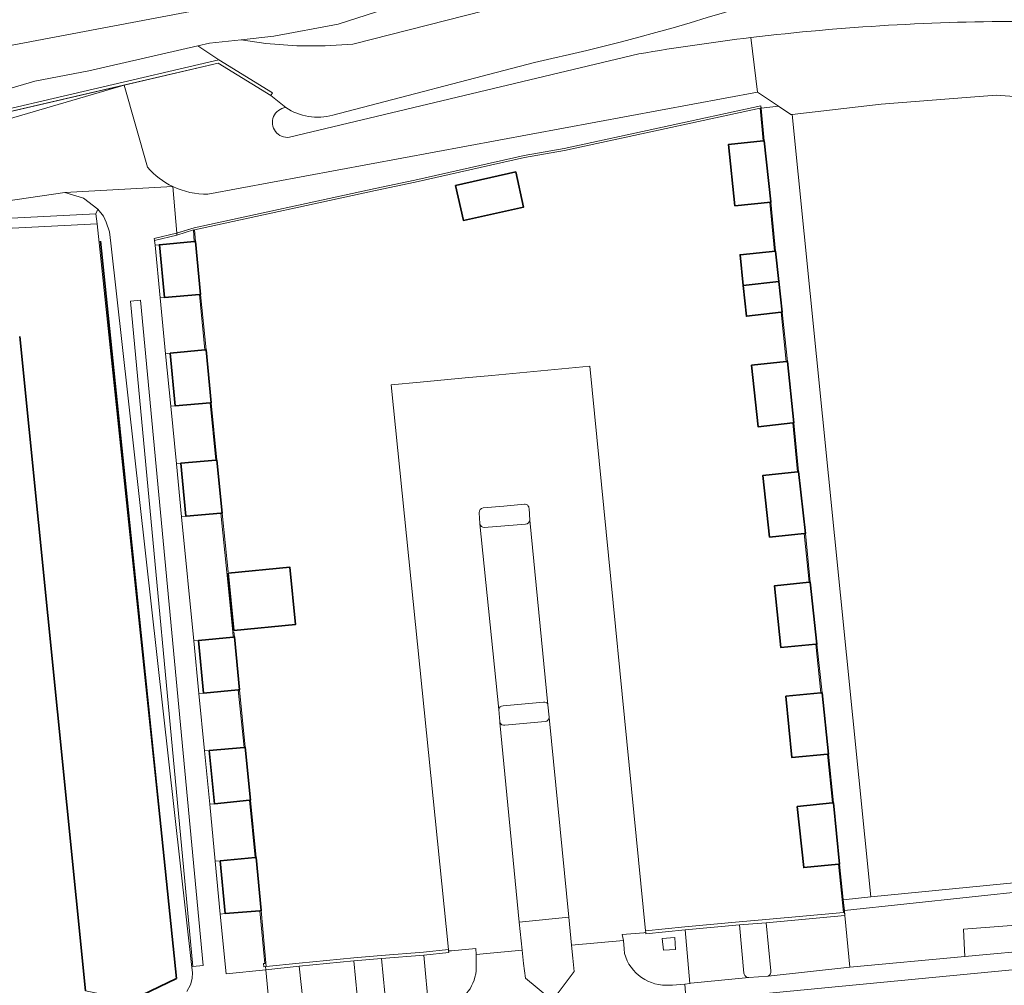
# Model space of a CAD drawing. Extents: x 150256 to 156914, y 461459 to 469481.
# Tile 467 of 656: x 154411 to 154508, y 467206 to 467301. Entities that reach past the tile are written whole.
import ezdxf

# ---------------------------------------------------------------- set-up
doc = ezdxf.new("R2010")
doc.units = 0
doc.header["$LTSCALE"] = 0.75
for name, color, linetype, lineweight in [('B-RO-GK-BESCHOEIING-G', 251, 'GK-BESCHOEIING', 35), ('B-RO-GR-BEPLANTING_CULTUUR_BODEMBEDEKKER-GV', 251, 'CONTINUOUS', 18), ('B-RO-GR-BEPLANTING_CULTUUR_BOSPLANTSOEN-GV', 251, 'CONTINUOUS', 18), ('B-RO-GR-BEPLANTING_CULTUUR_HEESTERS-GV', 251, 'CONTINUOUS', 18), ('B-RO-GR-BEPLANTING_CULTUUR_VASTE PLANTENVAK-GV', 251, 'CONTINUOUS', 18), ('B-RO-GR-GROENVOORZIENING-GV', 251, 'CONTINUOUS', 18), ('B-RO-GR-HAAG-GV', 251, 'CONTINUOUS', 13), ('B-RO-IE-TERREINAFSCHEIDING_KUNSTMATIG_MUUR-G', 251, 'IE-TERREINAFSCHEIDING-KUNSTMATIG-DICHT', 18), ('B-RO-OG-BEBOUWING-GV', 6, 'CONTINUOUS', 35), ('B-RO-OG-TERREIN_CULTUURSCHEIDING-GV', 251, 'CONTINUOUS', 18), ('B-RO-OG-WATER_SLOOT-GV', 251, 'CONTINUOUS', 18), ('B-RO-VH-VERHARDING_ASFALT-GV', 251, 'CONTINUOUS', 18), ('B-RO-VH-VERHARDING_BETONSTRAATSTEEN-GV', 251, 'CONTINUOUS', 18), ('B-RO-VH-VERHARDING_STRAATBAKSTEEN-GV', 251, 'CONTINUOUS', 18), ('B-RO-VH-VERHARDING_TEGEL-GV', 251, 'CONTINUOUS', 18)]:
    doc.layers.add(name, color=color, linetype=linetype, lineweight=lineweight)
doc.linetypes.add('GK-BESCHOEIING', pattern='A,30,-5,[1,NLCS.SHX,S=1,R=0,X=0,Y=0],-5', length=40)
doc.linetypes.add('IE-TERREINAFSCHEIDING-KUNSTMATIG-DICHT', pattern='A,8,-1,[82,NLCS.SHX,S=0.75,R=90,X=0,Y=0],-1', length=10)

msp = doc.modelspace()

# ---------------------------------------------------------------- linework, layer by layer
at = {"layer": 'B-RO-GK-BESCHOEIING-G'}
for points in [[(154422.946, 467204.735), (154426.382, 467206.401), (154418.863, 467279.476)], [(154422.946, 467204.735), (154426.382, 467206.401), (154418.863, 467279.476)], [(154417.374, 467205.161), (154410.848, 467270.039)], [(154417.374, 467205.161), (154410.848, 467270.039)]]:
    msp.add_lwpolyline(points, dxfattribs=at)
at = {"layer": 'B-RO-GR-BEPLANTING_CULTUUR_BODEMBEDEKKER-GV'}
for points in [[(154465.521, 467209.71), (154465.268, 467212.485), (154460.348, 467211.97), (154460.624, 467209.188), (154460.75, 467207.881), (154460.951, 467206.412), (154463.285, 467204.496), (154463.913, 467204.575), (154465.79, 467207.081), (154465.645, 467208.399)], [(154474.636, 467209.209), (154474.489, 467210.369), (154475.758, 467210.442), (154475.821, 467209.27)]]:
    msp.add_lwpolyline(points, close=True, dxfattribs=at)
for points in [[(154475.29, 467205.741), (154475.531, 467205.727), (154476.751, 467205.819), (154477.247, 467205.908), (154476.796, 467211.221), (154472.887, 467210.831), (154472.871, 467210.993), (154472.695, 467210.933), (154470.55, 467210.765), (154470.662, 467210.152)], [(154485.279, 467207.151), (154484.815, 467211.925), (154482.173, 467211.699), (154482.611, 467206.915)], [(154456.092, 467207.492), (154456.063, 467207.929), (154456.071, 467208.757), (154456.039, 467209.36), (154453.616, 467209.133), (154453.335, 467209.144)], [(154470.662, 467210.152), (154470.738, 467209.327), (154470.775, 467208.871)], [(154447.19, 467203.222), (154446.696, 467208.367), (154443.969, 467208.148), (154444.439, 467202.983)], [(154453.335, 467209.144), (154453.352, 467208.978), (154450.875, 467208.716), (154451.393, 467203.268), (154452.033, 467203.345), (154452.411, 467203.404), (154452.742, 467203.441), (154453.286, 467203.617)], [(154439.112, 467202.442), (154438.554, 467207.615), (154435.248, 467207.262), (154435.761, 467201.655)], [(154483.079, 467206.504), (154485.005, 467206.622)]]:
    msp.add_lwpolyline(points, dxfattribs=at)
for points in [[(154470.775, 467208.871, 0.363748), (154475.29, 467205.741)], [(154453.286, 467203.617, 0.310851), (154456.092, 467207.492)], [(154482.611, 467206.915, 0.426525), (154483.079, 467206.504)], [(154485.005, 467206.622, 0.307081), (154485.279, 467207.151)]]:
    msp.add_lwpolyline(points, format="xyb", dxfattribs=at)
at = {"layer": 'B-RO-GR-BEPLANTING_CULTUUR_BOSPLANTSOEN-GV'}
for points in [[(154510.632, 467301.261, 0.030675), (154483.298, 467299.664)], [(154510.632, 467301.261, 0.030675), (154483.298, 467299.664)], [(154426.028, 467284.902, -0.102674), (154423.516, 467286.812)], [(154426.028, 467284.902, -0.102674), (154423.516, 467286.812)], [(154429.496, 467284.14, -0.115897), (154426.028, 467284.902)], [(154429.496, 467284.14, -0.115897), (154426.028, 467284.902)]]:
    msp.add_lwpolyline(points, format="xyb", dxfattribs=at)
for points in [[(154483.298, 467299.664), (154483.948, 467294.259), (154486.024, 467292.855), (154487.247, 467292.028), (154487.396, 467292.045), (154496.209, 467293.075), (154505.064, 467293.771), (154507.615, 467293.958), (154511.56, 467293.674), (154515.238, 467293.188), (154519.184, 467292.491), (154522.729, 467291.511), (154526.316, 467290.426), (154529.944, 467288.95), (154533.314, 467287.495), (154536.847, 467285.589), (154537.091, 467286.617), (154537.174, 467286.743), (154553.787, 467275.825), (154562.477, 467270.671), (154563.209, 467270.225), (154565.357, 467272.831)], [(154483.298, 467299.664), (154483.948, 467294.259), (154486.024, 467292.855), (154487.247, 467292.028), (154487.396, 467292.045), (154496.209, 467293.075), (154505.064, 467293.771), (154507.615, 467293.958), (154511.56, 467293.674), (154515.238, 467293.188), (154519.184, 467292.491), (154522.729, 467291.511), (154526.316, 467290.426), (154529.944, 467288.95), (154533.314, 467287.495), (154536.847, 467285.589), (154537.091, 467286.617), (154537.174, 467286.743), (154553.787, 467275.825), (154562.477, 467270.671), (154563.209, 467270.225), (154565.357, 467272.831)], [(154393.206, 467288.751), (154430.579, 467297.45), (154428.5, 467298.854), (154417.706, 467296.352), (154412.35, 467295.331), (154409.321, 467294.456)], [(154393.206, 467288.751), (154430.579, 467297.45), (154428.5, 467298.854), (154417.706, 467296.352), (154412.35, 467295.331), (154409.321, 467294.456)], [(154381.241, 467284.135), (154406.954, 467290.795), (154421.207, 467294.961), (154400.262, 467290.085), (154381.069, 467285.12)], [(154381.241, 467284.135), (154406.954, 467290.795), (154421.207, 467294.961), (154400.262, 467290.085), (154381.069, 467285.12)], [(154423.516, 467286.812), (154421.207, 467294.961), (154406.954, 467290.795), (154381.241, 467284.135)], [(154423.516, 467286.812), (154421.207, 467294.961), (154406.954, 467290.795), (154381.241, 467284.135)], [(154426.028, 467284.902), (154426.41, 467280.278), (154428.123, 467280.817), (154446.062, 467284.699), (154449.985, 467285.516), (154460.828, 467287.979), (154464.807, 467288.655), (154484.292, 467292.891), (154484.312, 467292.678), (154486.024, 467292.855), (154483.948, 467294.259), (154429.496, 467284.14)], [(154426.028, 467284.902), (154426.41, 467280.278), (154428.123, 467280.817), (154446.062, 467284.699), (154449.985, 467285.516), (154460.828, 467287.979), (154464.807, 467288.655), (154484.292, 467292.891), (154484.312, 467292.678), (154486.024, 467292.855), (154483.948, 467294.259), (154429.496, 467284.14)], [(154088.933, 467278.811), (154081.248, 467275.636), (154082.076, 467273.112), (154086.581, 467274.381), (154100.33, 467273.92), (154125.667, 467269.664), (154154.746, 467262.794), (154186.634, 467260.589), (154248.933, 467265.767), (154302.881, 467270.024), (154356.147, 467276.638), (154385.874, 467280.381), (154406.97, 467283.069), (154415.335, 467284.315), (154426.028, 467284.902)], [(154088.933, 467278.811), (154081.248, 467275.636), (154082.076, 467273.112), (154086.581, 467274.381), (154100.33, 467273.92), (154125.667, 467269.664), (154154.746, 467262.794), (154186.634, 467260.589), (154248.933, 467265.767), (154302.881, 467270.024), (154356.147, 467276.638), (154385.874, 467280.381), (154406.97, 467283.069), (154415.335, 467284.315), (154426.028, 467284.902)]]:
    msp.add_lwpolyline(points, dxfattribs=at)
for points in [[(154490.349, 467234.715), (154490.997, 467228.623), (154491.494, 467223.815), (154492.091, 467217.728), (154492.453, 467214.204), (154495.187, 467214.474), (154487.396, 467292.045), (154487.247, 467292.028), (154486.024, 467292.855), (154484.312, 467292.678), (154484.611, 467289.444), (154485.27, 467283.397), (154485.273, 467283.368), (154485.276, 467283.338), (154485.731, 467278.503), (154486.068, 467275.476), (154486.405, 467272.449), (154486.911, 467267.559), (154487.558, 467261.472), (154488.02, 467256.639), (154488.698, 467250.504), (154489.183, 467245.69), (154489.842, 467239.533)], [(154490.349, 467234.715), (154490.997, 467228.623), (154491.494, 467223.815), (154492.091, 467217.728), (154492.453, 467214.204), (154495.187, 467214.474), (154487.396, 467292.045), (154487.247, 467292.028), (154486.024, 467292.855), (154484.312, 467292.678), (154484.611, 467289.444), (154485.27, 467283.397), (154485.273, 467283.368), (154485.276, 467283.338), (154485.731, 467278.503), (154486.068, 467275.476), (154486.405, 467272.449), (154486.911, 467267.559), (154487.558, 467261.472), (154488.02, 467256.639), (154488.698, 467250.504), (154489.183, 467245.69), (154489.842, 467239.533)], [(154428.15, 467279.435), (154428.066, 467280.59), (154426.427, 467280.075), (154426.41, 467280.278), (154426.38, 467280.269), (154424.163, 467279.747), (154424.209, 467279.553), (154424.256, 467279.092), (154424.696, 467279.131)], [(154428.15, 467279.435), (154428.066, 467280.59), (154426.427, 467280.075), (154426.41, 467280.278), (154426.38, 467280.269), (154424.163, 467279.747), (154424.209, 467279.553), (154424.256, 467279.092), (154424.696, 467279.131)], [(154495.187, 467214.474), (154492.453, 467214.204), (154492.564, 467213.133), (154511.087, 467215.108), (154513.122, 467215.772), (154513.041, 467216.237)], [(154431.222, 467212.824), (154430.724, 467212.783), (154431.292, 467206.84), (154435.248, 467207.262), (154435.213, 467207.578), (154435.026, 467207.558), (154434.989, 467207.881), (154435.122, 467207.88), (154434.643, 467213.106)]]:
    msp.add_lwpolyline(points, close=True, dxfattribs=at)
at = {"layer": 'B-RO-GR-BEPLANTING_CULTUUR_HEESTERS-GV'}
for points in [[(154424.767, 467273.862), (154425.308, 467268.326), (154425.764, 467268.37), (154429.199, 467268.703), (154429.309, 467268.713), (154428.777, 467274.209), (154428.667, 467274.199), (154425.211, 467273.9), (154425.199, 467273.899)], [(154424.767, 467273.862), (154425.308, 467268.326), (154425.764, 467268.37), (154429.199, 467268.703), (154429.309, 467268.713), (154428.777, 467274.209), (154428.667, 467274.199), (154425.211, 467273.9), (154425.199, 467273.899)], [(154430.391, 467257.77), (154429.817, 467263.461), (154429.707, 467263.451), (154426.261, 467263.165), (154425.816, 467263.128), (154426.373, 467257.424), (154426.81, 467257.462), (154426.829, 467257.464), (154430.281, 467257.761)], [(154430.391, 467257.77), (154429.817, 467263.461), (154429.707, 467263.451), (154426.261, 467263.165), (154425.816, 467263.128), (154426.373, 467257.424), (154426.81, 467257.462), (154426.829, 467257.464), (154430.281, 467257.761)], [(154427.321, 467252.207), (154426.887, 467252.168), (154428.09, 467239.852), (154428.566, 467239.899), (154432.015, 467240.241), (154431.971, 467240.747), (154431.385, 467246.682), (154430.783, 467252.518), (154427.346, 467252.209)], [(154427.321, 467252.207), (154426.887, 467252.168), (154428.09, 467239.852), (154428.566, 467239.899), (154432.015, 467240.241), (154431.971, 467240.747), (154431.385, 467246.682), (154430.783, 467252.518), (154427.346, 467252.209)], [(154429.048, 467234.679), (154428.599, 467234.637), (154429.155, 467228.945), (154429.628, 467228.988), (154433.085, 467229.299), (154433.195, 467229.309), (154432.614, 467235.01), (154432.505, 467235), (154429.071, 467234.681)], [(154429.048, 467234.679), (154428.599, 467234.637), (154429.155, 467228.945), (154429.628, 467228.988), (154433.085, 467229.299), (154433.195, 467229.309), (154432.614, 467235.01), (154432.505, 467235), (154429.071, 467234.681)], [(154430.164, 467223.712), (154429.672, 467223.663), (154430.223, 467218.019), (154430.721, 467218.064), (154434.17, 467218.369), (154434.28, 467218.378), (154433.715, 467224.065), (154433.605, 467224.054)], [(154430.164, 467223.712), (154429.672, 467223.663), (154430.223, 467218.019), (154430.721, 467218.064), (154434.17, 467218.369), (154434.28, 467218.378), (154433.715, 467224.065), (154433.605, 467224.054)]]:
    msp.add_lwpolyline(points, close=True, dxfattribs=at)
at = {"layer": 'B-RO-GR-BEPLANTING_CULTUUR_VASTE PLANTENVAK-GV'}
msp.add_lwpolyline([(154400.262, 467290.085), (154421.207, 467294.961), (154430.527, 467297.13), (154435.726, 467293.929), (154435.883, 467294.185), (154430.579, 467297.45), (154393.206, 467288.751)], dxfattribs=at)
msp.add_lwpolyline([(154400.262, 467290.085), (154421.207, 467294.961), (154430.527, 467297.13), (154435.726, 467293.929), (154435.883, 467294.185), (154430.579, 467297.45), (154393.206, 467288.751)], dxfattribs=at)
at = {"layer": 'B-RO-GR-GROENVOORZIENING-GV'}
msp.add_lwpolyline([(154428.015, 467207.584), (154429.011, 467207.678), (154422.808, 467273.641), (154421.812, 467273.547)], close=True, dxfattribs=at)
msp.add_lwpolyline([(154428.015, 467207.584), (154429.011, 467207.678), (154422.808, 467273.641), (154421.812, 467273.547)], close=True, dxfattribs=at)
at = {"layer": 'B-RO-GR-HAAG-GV'}
msp.add_lwpolyline([(154428.015, 467207.584), (154429.011, 467207.678), (154422.808, 467273.641), (154421.812, 467273.547)], close=True, dxfattribs=at)
msp.add_lwpolyline([(154428.015, 467207.584), (154429.011, 467207.678), (154422.808, 467273.641), (154421.812, 467273.547)], close=True, dxfattribs=at)
at = {"layer": 'B-RO-IE-TERREINAFSCHEIDING_KUNSTMATIG_MUUR-G'}
for points in [[(154393.206, 467288.751), (154430.579, 467297.45), (154435.883, 467294.185)], [(154393.206, 467288.751), (154430.579, 467297.45), (154435.883, 467294.185)], [(154393.275, 467288.459), (154430.527, 467297.13), (154435.726, 467293.929)], [(154393.275, 467288.459), (154430.527, 467297.13), (154435.726, 467293.929)], [(154435.726, 467293.929), (154435.883, 467294.185)], [(154435.726, 467293.929), (154435.883, 467294.185)], [(154484.611, 467289.444), (154484.292, 467292.891), (154464.807, 467288.655), (154460.828, 467287.979), (154449.985, 467285.516), (154446.062, 467284.699), (154428.123, 467280.817), (154426.38, 467280.269)], [(154484.611, 467289.444), (154484.292, 467292.891), (154464.807, 467288.655), (154460.828, 467287.979), (154449.985, 467285.516), (154446.062, 467284.699), (154428.123, 467280.817), (154426.38, 467280.269)], [(154464.835, 467288.457), (154484.203, 467292.666)], [(154464.835, 467288.457), (154484.203, 467292.666)], [(154484.203, 467292.666), (154484.502, 467289.433)], [(154484.203, 467292.666), (154484.502, 467289.433)], [(154464.835, 467288.457), (154460.856, 467287.781), (154450.026, 467285.32), (154446.104, 467284.503), (154428.174, 467280.623), (154428.26, 467279.444)], [(154464.835, 467288.457), (154460.856, 467287.781), (154450.026, 467285.32), (154446.104, 467284.503), (154428.174, 467280.623), (154428.26, 467279.444)], [(154485.731, 467278.503), (154485.27, 467283.397)], [(154485.731, 467278.503), (154485.27, 467283.397)], [(154485.622, 467278.491), (154485.167, 467283.328)], [(154485.622, 467278.491), (154485.167, 467283.328)], [(154424.209, 467279.553), (154426.427, 467280.075), (154428.066, 467280.59), (154428.15, 467279.435)], [(154424.209, 467279.553), (154426.427, 467280.075), (154428.066, 467280.59), (154428.15, 467279.435)], [(154426.38, 467280.269), (154424.163, 467279.747)], [(154426.38, 467280.269), (154424.163, 467279.747)], [(154424.163, 467279.747), (154424.209, 467279.553)], [(154424.163, 467279.747), (154424.209, 467279.553)], [(154428.667, 467274.199), (154429.199, 467268.703)], [(154428.667, 467274.199), (154429.199, 467268.703)], [(154428.777, 467274.209), (154429.309, 467268.713)], [(154428.777, 467274.209), (154429.309, 467268.713)], [(154486.802, 467267.547), (154486.296, 467272.437)], [(154486.802, 467267.547), (154486.296, 467272.437)], [(154486.911, 467267.559), (154486.405, 467272.449)], [(154486.911, 467267.559), (154486.405, 467272.449)], [(154429.707, 467263.451), (154430.281, 467257.761)], [(154429.707, 467263.451), (154430.281, 467257.761)], [(154429.817, 467263.461), (154430.391, 467257.77)], [(154429.817, 467263.461), (154430.391, 467257.77)], [(154487.911, 467256.628), (154487.449, 467261.46)], [(154487.911, 467256.628), (154487.449, 467261.46)], [(154488.02, 467256.639), (154487.558, 467261.472)], [(154488.02, 467256.639), (154487.558, 467261.472)], [(154432.015, 467240.241), (154431.971, 467240.747), (154431.385, 467246.682), (154430.783, 467252.518)], [(154432.015, 467240.241), (154431.971, 467240.747), (154431.385, 467246.682), (154430.783, 467252.518)], [(154431.495, 467246.694), (154430.893, 467252.528)], [(154431.495, 467246.694), (154430.893, 467252.528)], [(154489.074, 467245.679), (154488.588, 467250.493)], [(154489.074, 467245.679), (154488.588, 467250.493)], [(154489.183, 467245.69), (154488.698, 467250.504)], [(154489.183, 467245.69), (154488.698, 467250.504)], [(154432.081, 467240.757), (154432.124, 467240.252)], [(154432.081, 467240.757), (154432.124, 467240.252)], [(154490.239, 467234.704), (154489.732, 467239.523)], [(154490.239, 467234.704), (154489.732, 467239.523)], [(154490.349, 467234.715), (154489.842, 467239.533)], [(154490.349, 467234.715), (154489.842, 467239.533)], [(154432.505, 467235), (154433.085, 467229.299)], [(154432.505, 467235), (154433.085, 467229.299)], [(154432.614, 467235.01), (154433.195, 467229.309)], [(154432.614, 467235.01), (154433.195, 467229.309)], [(154491.385, 467223.804), (154490.887, 467228.614)], [(154491.385, 467223.804), (154490.887, 467228.614)], [(154491.494, 467223.815), (154490.997, 467228.623)], [(154491.494, 467223.815), (154490.997, 467228.623)], [(154433.605, 467224.054), (154434.17, 467218.369)], [(154433.605, 467224.054), (154434.17, 467218.369)], [(154433.715, 467224.065), (154434.28, 467218.378)], [(154433.715, 467224.065), (154434.28, 467218.378)], [(154472.857, 467211.129), (154476.767, 467211.519), (154482.146, 467211.998), (154484.789, 467212.224), (154492.474, 467212.922), (154491.981, 467217.717)], [(154492.615, 467212.634), (154492.091, 467217.728)], [(154435.026, 467207.558), (154434.989, 467207.881), (154435.122, 467207.88), (154434.643, 467213.106)], [(154453.321, 467209.276), (154450.846, 467209.014), (154446.671, 467208.666), (154443.942, 467208.447), (154438.524, 467207.913), (154435.283, 467207.567), (154434.775, 467213.117)], [(154484.815, 467211.925), (154492.615, 467212.634)], [(154472.887, 467210.831), (154476.796, 467211.221)], [(154482.173, 467211.699), (154476.796, 467211.221)], [(154482.173, 467211.699), (154484.815, 467211.925)], [(154472.871, 467210.993), (154472.857, 467211.129)], [(154472.887, 467210.831), (154472.871, 467210.993)], [(154453.335, 467209.144), (154453.321, 467209.276)], [(154443.969, 467208.148), (154446.696, 467208.367)], [(154446.696, 467208.367), (154450.875, 467208.716)], [(154450.875, 467208.716), (154453.352, 467208.978)], [(154453.352, 467208.978), (154453.335, 467209.144)], [(154435.026, 467207.558), (154435.213, 467207.578), (154435.248, 467207.262)], [(154435.248, 467207.262), (154438.554, 467207.615)], [(154438.554, 467207.615), (154443.969, 467208.148)]]:
    msp.add_lwpolyline(points, dxfattribs=at)
at = {"layer": 'B-RO-OG-BEBOUWING-GV'}
for points in [[(154484.611, 467289.444), (154484.502, 467289.433), (154481.089, 467289.075), (154481.709, 467282.995), (154485.276, 467283.338), (154485.273, 467283.368), (154485.27, 467283.397)], [(154484.611, 467289.444), (154484.502, 467289.433), (154481.089, 467289.075), (154481.709, 467282.995), (154485.276, 467283.338), (154485.273, 467283.368), (154485.27, 467283.397)], [(154454.034, 467285.008), (154454.807, 467281.541), (154460.77, 467282.857), (154459.999, 467286.341)], [(154454.034, 467285.008), (154454.807, 467281.541), (154460.77, 467282.857), (154459.999, 467286.341)], [(154425.199, 467273.899), (154425.211, 467273.9), (154428.667, 467274.199), (154428.777, 467274.209), (154428.26, 467279.444), (154428.15, 467279.435), (154424.696, 467279.131)], [(154425.199, 467273.899), (154425.211, 467273.9), (154428.667, 467274.199), (154428.777, 467274.209), (154428.26, 467279.444), (154428.15, 467279.435), (154424.696, 467279.131)], [(154482.542, 467275.083), (154486.068, 467275.476), (154485.731, 467278.503), (154482.225, 467278.13)], [(154482.542, 467275.083), (154486.068, 467275.476), (154485.731, 467278.503), (154482.225, 467278.13)], [(154486.068, 467275.476), (154482.542, 467275.083), (154482.859, 467272.04), (154486.296, 467272.437), (154486.405, 467272.449)], [(154486.068, 467275.476), (154482.542, 467275.083), (154482.859, 467272.04), (154486.296, 467272.437), (154486.405, 467272.449)], [(154429.309, 467268.713), (154429.199, 467268.703), (154425.764, 467268.37), (154426.261, 467263.165), (154429.707, 467263.451), (154429.817, 467263.461)], [(154429.309, 467268.713), (154429.199, 467268.703), (154425.764, 467268.37), (154426.261, 467263.165), (154429.707, 467263.451), (154429.817, 467263.461)], [(154487.558, 467261.472), (154486.911, 467267.559), (154486.802, 467267.547), (154483.362, 467267.188), (154484.006, 467261.083), (154487.449, 467261.46)], [(154487.558, 467261.472), (154486.911, 467267.559), (154486.802, 467267.547), (154483.362, 467267.188), (154484.006, 467261.083), (154487.449, 467261.46)], [(154430.893, 467252.528), (154430.391, 467257.77), (154430.281, 467257.761), (154426.829, 467257.464), (154426.81, 467257.462), (154427.321, 467252.207), (154427.346, 467252.209), (154430.783, 467252.518)], [(154430.893, 467252.528), (154430.391, 467257.77), (154430.281, 467257.761), (154426.829, 467257.464), (154426.81, 467257.462), (154427.321, 467252.207), (154427.346, 467252.209), (154430.783, 467252.518)], [(154488.698, 467250.504), (154488.02, 467256.639), (154487.911, 467256.628), (154484.495, 467256.266), (154485.148, 467250.141), (154488.588, 467250.493)], [(154488.698, 467250.504), (154488.02, 467256.639), (154487.911, 467256.628), (154484.495, 467256.266), (154485.148, 467250.141), (154488.588, 467250.493)], [(154431.509, 467246.562), (154432.068, 467240.889), (154438.188, 467241.493), (154437.628, 467247.166)], [(154431.509, 467246.562), (154432.068, 467240.889), (154438.188, 467241.493), (154437.628, 467247.166)], [(154489.183, 467245.69), (154489.074, 467245.679), (154485.638, 467245.321), (154486.273, 467239.199), (154489.732, 467239.523), (154489.842, 467239.533)], [(154489.183, 467245.69), (154489.074, 467245.679), (154485.638, 467245.321), (154486.273, 467239.199), (154489.732, 467239.523), (154489.842, 467239.533)], [(154429.048, 467234.679), (154429.071, 467234.681), (154432.505, 467235), (154432.614, 467235.01), (154432.124, 467240.252), (154432.015, 467240.241), (154428.566, 467239.899)], [(154429.048, 467234.679), (154429.071, 467234.681), (154432.505, 467235), (154432.614, 467235.01), (154432.124, 467240.252), (154432.015, 467240.241), (154428.566, 467239.899)], [(154490.997, 467228.623), (154490.349, 467234.715), (154490.239, 467234.704), (154486.763, 467234.37), (154487.343, 467228.301), (154490.887, 467228.614)], [(154490.997, 467228.623), (154490.349, 467234.715), (154490.239, 467234.704), (154486.763, 467234.37), (154487.343, 467228.301), (154490.887, 467228.614)], [(154429.628, 467228.988), (154430.164, 467223.712), (154433.605, 467224.054), (154433.715, 467224.065), (154433.195, 467229.309), (154433.085, 467229.299)], [(154429.628, 467228.988), (154430.164, 467223.712), (154433.605, 467224.054), (154433.715, 467224.065), (154433.195, 467229.309), (154433.085, 467229.299)], [(154491.494, 467223.815), (154491.385, 467223.804), (154487.896, 467223.438), (154488.529, 467217.379), (154491.981, 467217.717), (154492.091, 467217.728)], [(154491.494, 467223.815), (154491.385, 467223.804), (154487.896, 467223.438), (154488.529, 467217.379), (154491.981, 467217.717), (154492.091, 467217.728)], [(154430.721, 467218.064), (154431.222, 467212.824), (154434.643, 467213.106), (154434.775, 467213.117), (154434.28, 467218.378), (154434.17, 467218.369)]]:
    msp.add_lwpolyline(points, close=True, dxfattribs=at)
at = {"layer": 'B-RO-OG-TERREIN_CULTUURSCHEIDING-GV'}
for points in [[(154409.321, 467294.456), (154412.35, 467295.331), (154417.706, 467296.352), (154428.5, 467298.854), (154429.658, 467299.127), (154432.798, 467299.445), (154436.013, 467299.799), (154442.404, 467301.001), (154455.258, 467305.152), (154461.36, 467307.187), (154466.983, 467309.136), (154473.136, 467311.352), (154478.61, 467313.396), (154484.982, 467315.816), (154487.279, 467316.709), (154492.521, 467318.79), (154497.763, 467320.927), (154505.855, 467324.319), (154513.925, 467327.76), (154518.455, 467329.633), (154518.534, 467329.666), (154517.099, 467333.03)], [(154409.321, 467294.456), (154412.35, 467295.331), (154417.706, 467296.352), (154428.5, 467298.854), (154429.658, 467299.127), (154432.798, 467299.445), (154436.013, 467299.799), (154442.404, 467301.001), (154455.258, 467305.152), (154461.36, 467307.187), (154466.983, 467309.136), (154473.136, 467311.352), (154478.61, 467313.396), (154484.982, 467315.816), (154487.279, 467316.709), (154492.521, 467318.79), (154497.763, 467320.927), (154505.855, 467324.319), (154513.925, 467327.76), (154518.455, 467329.633), (154518.534, 467329.666), (154517.099, 467333.03)], [(154508.703, 467319.7), (154504.359, 467317.771), (154497.922, 467315.085), (154491.634, 467312.655), (154485.055, 467310.309), (154479.276, 467308.449), (154472.746, 467306.475), (154466.23, 467304.703), (154460.599, 467303.282), (154443.865, 467299.006), (154441.117, 467298.842), (154438.316, 467298.838), (154435.244, 467299.085), (154432.798, 467299.445)], [(154508.703, 467319.7), (154504.359, 467317.771), (154497.922, 467315.085), (154491.634, 467312.655), (154485.055, 467310.309), (154479.276, 467308.449), (154472.746, 467306.475), (154466.23, 467304.703), (154460.599, 467303.282), (154443.865, 467299.006), (154441.117, 467298.842), (154438.316, 467298.838), (154435.244, 467299.085), (154432.798, 467299.445)], [(154454.042, 467308.919), (154441.425, 467304.845), (154406.055, 467298.16), (154396.054, 467295.738)], [(154454.042, 467308.919), (154441.425, 467304.845), (154406.055, 467298.16), (154396.054, 467295.738)], [(154455.258, 467305.152), (154442.404, 467301.001), (154436.013, 467299.799), (154432.798, 467299.445), (154435.244, 467299.085), (154438.316, 467298.838), (154441.117, 467298.842), (154443.865, 467299.006), (154460.599, 467303.282)], [(154455.258, 467305.152), (154442.404, 467301.001), (154436.013, 467299.799), (154432.798, 467299.445), (154435.244, 467299.085), (154438.316, 467298.838), (154441.117, 467298.842), (154443.865, 467299.006), (154460.599, 467303.282)], [(154432.798, 467299.445), (154429.658, 467299.127), (154428.5, 467298.854), (154430.579, 467297.45), (154435.883, 467294.185), (154435.726, 467293.929), (154437.206, 467292.72)], [(154432.798, 467299.445), (154429.658, 467299.127), (154428.5, 467298.854), (154430.579, 467297.45), (154435.883, 467294.185), (154435.726, 467293.929), (154437.206, 467292.72)], [(154429.496, 467284.14), (154483.948, 467294.259), (154483.298, 467299.664)], [(154429.496, 467284.14), (154483.948, 467294.259), (154483.298, 467299.664)], [(154437.569, 467289.787), (154472.192, 467298.045)], [(154472.192, 467298.045), (154437.569, 467289.787)], [(154437.569, 467289.787), (154472.192, 467298.045)], [(154472.192, 467298.045), (154437.569, 467289.787)], [(154437.206, 467292.72), (154435.726, 467293.929), (154430.527, 467297.13), (154421.207, 467294.961), (154423.516, 467286.812)], [(154437.206, 467292.72), (154435.726, 467293.929), (154430.527, 467297.13), (154421.207, 467294.961), (154423.516, 467286.812)], [(154441.887, 467291.974), (154461.86, 467297.199)], [(154461.86, 467297.199), (154441.887, 467291.974)], [(154441.887, 467291.974), (154461.86, 467297.199)], [(154461.86, 467297.199), (154441.887, 467291.974)], [(154435.761, 467201.655), (154435.248, 467207.262), (154431.292, 467206.84), (154430.724, 467212.783), (154430.223, 467218.019), (154429.672, 467223.663), (154429.155, 467228.945), (154428.599, 467234.637), (154428.09, 467239.852), (154426.887, 467252.168), (154426.373, 467257.424), (154425.816, 467263.128), (154425.308, 467268.326), (154424.767, 467273.862), (154424.256, 467279.092), (154424.209, 467279.553), (154424.163, 467279.747), (154426.38, 467280.269), (154426.41, 467280.278), (154426.028, 467284.902), (154415.335, 467284.315), (154417.155, 467283.759), (154418.577, 467282.665), (154419.137, 467281.966), (154419.402, 467281.36), (154419.749, 467280.418), (154419.893, 467279.274), (154427.9, 467207.489), (154427.958, 467206.991), (154427.922, 467206.384), (154427.776, 467205.769), (154427.397, 467205.093)], [(154435.761, 467201.655), (154435.248, 467207.262), (154431.292, 467206.84), (154430.724, 467212.783), (154430.223, 467218.019), (154429.672, 467223.663), (154429.155, 467228.945), (154428.599, 467234.637), (154428.09, 467239.852), (154426.887, 467252.168), (154426.373, 467257.424), (154425.816, 467263.128), (154425.308, 467268.326), (154424.767, 467273.862), (154424.256, 467279.092), (154424.209, 467279.553), (154424.163, 467279.747), (154426.38, 467280.269), (154426.41, 467280.278), (154426.028, 467284.902), (154415.335, 467284.315), (154417.155, 467283.759), (154418.577, 467282.665), (154419.137, 467281.966), (154419.402, 467281.36), (154419.749, 467280.418), (154419.893, 467279.274), (154427.9, 467207.489), (154427.958, 467206.991), (154427.922, 467206.384), (154427.776, 467205.769), (154427.397, 467205.093)]]:
    msp.add_lwpolyline(points, dxfattribs=at)
for points in [[(154461.86, 467297.199, 0.063396), (154515.05, 467316.063)], [(154515.05, 467316.063, -0.063396), (154461.86, 467297.199)], [(154461.86, 467297.199, 0.063396), (154515.05, 467316.063)], [(154515.05, 467316.063, -0.063396), (154461.86, 467297.199)], [(154382.681, 467299.863, 0.020455), (154436.984, 467314.132)], [(154382.681, 467299.863, 0.020455), (154436.984, 467314.132)], [(154483.298, 467299.664, -0.030675), (154510.632, 467301.261)], [(154483.298, 467299.664, -0.030675), (154510.632, 467301.261)], [(154472.192, 467298.045, -0.012512), (154483.298, 467299.664)], [(154483.298, 467299.664, 0.012512), (154472.192, 467298.045)], [(154472.192, 467298.045, -0.012512), (154483.298, 467299.664)], [(154483.298, 467299.664, 0.012512), (154472.192, 467298.045)], [(154437.206, 467292.72, 1.015696), (154437.569, 467289.787)], [(154437.569, 467289.787, -1.015696), (154437.206, 467292.72)], [(154437.206, 467292.72, 1.015696), (154437.569, 467289.787)], [(154437.569, 467289.787, -1.015696), (154437.206, 467292.72)], [(154437.206, 467292.72, 0.210634), (154441.887, 467291.974)], [(154441.887, 467291.974, -0.210634), (154437.206, 467292.72)], [(154437.206, 467292.72, 0.210634), (154441.887, 467291.974)], [(154441.887, 467291.974, -0.210634), (154437.206, 467292.72)], [(154423.516, 467286.812, 0.102674), (154426.028, 467284.902)], [(154423.516, 467286.812, 0.102674), (154426.028, 467284.902)], [(154426.028, 467284.902, 0.115897), (154429.496, 467284.14)], [(154426.028, 467284.902, 0.115897), (154429.496, 467284.14)]]:
    msp.add_lwpolyline(points, format="xyb", dxfattribs=at)
for points in [[(154424.696, 467279.131), (154424.256, 467279.092), (154424.767, 467273.862), (154425.199, 467273.899)], [(154424.696, 467279.131), (154424.256, 467279.092), (154424.767, 467273.862), (154425.199, 467273.899)], [(154428.015, 467207.584), (154421.812, 467273.547), (154422.808, 467273.641), (154429.011, 467207.678)], [(154428.015, 467207.584), (154421.812, 467273.547), (154422.808, 467273.641), (154429.011, 467207.678)], [(154425.764, 467268.37), (154425.308, 467268.326), (154425.816, 467263.128), (154426.261, 467263.165)], [(154425.764, 467268.37), (154425.308, 467268.326), (154425.816, 467263.128), (154426.261, 467263.165)], [(154426.81, 467257.462), (154426.373, 467257.424), (154426.887, 467252.168), (154427.321, 467252.207)], [(154426.81, 467257.462), (154426.373, 467257.424), (154426.887, 467252.168), (154427.321, 467252.207)], [(154428.599, 467234.637), (154429.048, 467234.679), (154428.566, 467239.899), (154428.09, 467239.852)], [(154428.599, 467234.637), (154429.048, 467234.679), (154428.566, 467239.899), (154428.09, 467239.852)], [(154430.164, 467223.712), (154429.628, 467228.988), (154429.155, 467228.945), (154429.672, 467223.663)], [(154430.164, 467223.712), (154429.628, 467228.988), (154429.155, 467228.945), (154429.672, 467223.663)], [(154430.223, 467218.019), (154430.724, 467212.783), (154431.222, 467212.824), (154430.721, 467218.064)], [(154512.397, 467209.306), (154513.813, 467209.437), (154540.542, 467211.88), (154541.01, 467215.491), (154541.02, 467215.753), (154541.022, 467215.797), (154540.849, 467215.778), (154528.878, 467214.43), (154513.276, 467212.922), (154513.122, 467215.772), (154511.087, 467215.108), (154492.564, 467213.133), (154492.615, 467212.634), (154493.111, 467207.515), (154504.506, 467208.573), (154504.47, 467209.189), (154504.349, 467211.29), (154512.166, 467211.875), (154512.333, 467210.02)]]:
    msp.add_lwpolyline(points, close=True, dxfattribs=at)
at = {"layer": 'B-RO-OG-WATER_SLOOT-GV'}
for points in [[(154154.523, 467261.329), (154186.648, 467259.108), (154249.168, 467264.304), (154303.046, 467268.556), (154356.329, 467275.172), (154386.059, 467278.916), (154407.413, 467281.637), (154418.406, 467282.181), (154418.577, 467282.665), (154417.155, 467283.759), (154415.335, 467284.315), (154406.97, 467283.069), (154385.874, 467280.381), (154356.147, 467276.638), (154302.881, 467270.024), (154248.933, 467265.767), (154186.634, 467260.589), (154154.746, 467262.794)], [(154154.523, 467261.329), (154186.648, 467259.108), (154249.168, 467264.304), (154303.046, 467268.556), (154356.329, 467275.172), (154386.059, 467278.916), (154407.413, 467281.637), (154418.406, 467282.181), (154418.577, 467282.665), (154417.155, 467283.759), (154415.335, 467284.315), (154406.97, 467283.069), (154385.874, 467280.381), (154356.147, 467276.638), (154302.881, 467270.024), (154248.933, 467265.767), (154186.634, 467260.589), (154154.746, 467262.794)], [(154427.397, 467205.093), (154427.776, 467205.769), (154427.922, 467206.384), (154427.958, 467206.991), (154427.9, 467207.489), (154419.893, 467279.274), (154419.749, 467280.418), (154419.402, 467281.36), (154419.137, 467281.966), (154418.577, 467282.665), (154418.406, 467282.181), (154418.511, 467281.185), (154426.382, 467206.401), (154422.946, 467204.735)], [(154427.397, 467205.093), (154427.776, 467205.769), (154427.922, 467206.384), (154427.958, 467206.991), (154427.9, 467207.489), (154419.893, 467279.274), (154419.749, 467280.418), (154419.402, 467281.36), (154419.137, 467281.966), (154418.577, 467282.665), (154418.406, 467282.181), (154418.511, 467281.185), (154426.382, 467206.401), (154422.946, 467204.735)], [(154410.848, 467270.039), (154417.319, 467205.706), (154417.374, 467205.161), (154420.448, 467204.535), (154422.946, 467204.735), (154426.382, 467206.401), (154418.511, 467281.185), (154407.498, 467280.64), (154386.184, 467277.924), (154356.452, 467274.18), (154303.135, 467267.56), (154249.251, 467263.307), (154186.655, 467258.105), (154154.376, 467260.336)], [(154410.848, 467270.039), (154417.319, 467205.706), (154417.374, 467205.161), (154420.448, 467204.535), (154422.946, 467204.735), (154426.382, 467206.401), (154418.511, 467281.185), (154407.498, 467280.64), (154386.184, 467277.924), (154356.452, 467274.18), (154303.135, 467267.56), (154249.251, 467263.307), (154186.655, 467258.105), (154154.376, 467260.336)]]:
    msp.add_lwpolyline(points, dxfattribs=at)
msp.add_lwpolyline([(154418.511, 467281.185), (154418.406, 467282.181), (154407.413, 467281.637), (154386.059, 467278.916), (154356.329, 467275.172), (154303.046, 467268.556), (154249.168, 467264.304), (154186.648, 467259.108), (154154.523, 467261.329), (154125.386, 467268.213), (154100.177, 467272.447), (154086.789, 467272.896), (154078.273, 467270.237), (154078.166, 467269.152), (154086.929, 467271.891), (154100.075, 467271.45), (154125.189, 467267.232), (154154.376, 467260.336), (154186.655, 467258.105), (154249.251, 467263.307), (154303.135, 467267.56), (154356.452, 467274.18), (154386.184, 467277.924), (154407.498, 467280.64)], close=True, dxfattribs=at)
msp.add_lwpolyline([(154418.511, 467281.185), (154418.406, 467282.181), (154407.413, 467281.637), (154386.059, 467278.916), (154356.329, 467275.172), (154303.046, 467268.556), (154249.168, 467264.304), (154186.648, 467259.108), (154154.523, 467261.329), (154125.386, 467268.213), (154100.177, 467272.447), (154086.789, 467272.896), (154078.273, 467270.237), (154078.166, 467269.152), (154086.929, 467271.891), (154100.075, 467271.45), (154125.189, 467267.232), (154154.376, 467260.336), (154186.655, 467258.105), (154249.251, 467263.307), (154303.135, 467267.56), (154356.452, 467274.18), (154386.184, 467277.924), (154407.498, 467280.64)], close=True, dxfattribs=at)
at = {"layer": 'B-RO-VH-VERHARDING_ASFALT-GV'}
msp.add_lwpolyline([(154436.984, 467314.132, -0.020455), (154382.681, 467299.863)], format="xyb", dxfattribs=at)
msp.add_lwpolyline([(154436.984, 467314.132, -0.020455), (154382.681, 467299.863)], format="xyb", dxfattribs=at)
msp.add_lwpolyline([(154396.054, 467295.738), (154406.055, 467298.16), (154441.425, 467304.845), (154454.042, 467308.919)], dxfattribs=at)
msp.add_lwpolyline([(154396.054, 467295.738), (154406.055, 467298.16), (154441.425, 467304.845), (154454.042, 467308.919)], dxfattribs=at)
at = {"layer": 'B-RO-VH-VERHARDING_BETONSTRAATSTEEN-GV'}
for points in [[(154465.268, 467212.485), (154465.521, 467209.71), (154470.662, 467210.152), (154470.55, 467210.765), (154472.695, 467210.933), (154472.871, 467210.993), (154472.857, 467211.129), (154467.324, 467267.077), (154457.613, 467266.169), (154454.994, 467265.923), (154450.532, 467265.51), (154447.644, 467265.243), (154453.321, 467209.276), (154453.335, 467209.144), (154453.616, 467209.133), (154456.039, 467209.36), (154456.071, 467208.757), (154460.624, 467209.188), (154460.348, 467211.97), (154458.436, 467231.784), (154458.428, 467231.816), (154458.418, 467231.855), (154458.309, 467233.057), (154456.455, 467251.459), (154456.448, 467251.486), (154456.374, 467252.565)], [(154465.268, 467212.485), (154465.521, 467209.71), (154470.662, 467210.152), (154470.55, 467210.765), (154472.695, 467210.933), (154472.871, 467210.993), (154472.857, 467211.129), (154467.324, 467267.077), (154457.613, 467266.169), (154454.994, 467265.923), (154450.532, 467265.51), (154447.644, 467265.243), (154453.321, 467209.276), (154453.335, 467209.144), (154453.616, 467209.133), (154456.039, 467209.36), (154456.071, 467208.757), (154460.624, 467209.188), (154460.348, 467211.97), (154458.436, 467231.784), (154458.428, 467231.816), (154458.418, 467231.855), (154458.309, 467233.057), (154456.455, 467251.459), (154456.448, 467251.486), (154456.374, 467252.565)], [(154456.772, 467253.035), (154458.812, 467253.225), (154460.854, 467253.415)], [(154456.772, 467253.035), (154458.812, 467253.225), (154460.854, 467253.415)], [(154461.311, 467252.969), (154461.377, 467251.819), (154463.193, 467233.522), (154463.306, 467232.301), (154463.305, 467232.278), (154465.268, 467212.485)], [(154461.311, 467252.969), (154461.377, 467251.819), (154463.193, 467233.522), (154463.306, 467232.301), (154463.305, 467232.278), (154465.268, 467212.485)], [(154456.455, 467251.459), (154458.309, 467233.057)], [(154456.455, 467251.459), (154458.309, 467233.057)], [(154460.975, 467251.43), (154456.883, 467251.097)], [(154460.975, 467251.43), (154456.883, 467251.097)], [(154463.193, 467233.522), (154461.377, 467251.819)], [(154463.193, 467233.522), (154461.377, 467251.819)], [(154458.735, 467233.42), (154462.738, 467233.769)], [(154458.735, 467233.42), (154462.738, 467233.769)], [(154458.436, 467231.784), (154460.348, 467211.97)], [(154458.436, 467231.784), (154460.348, 467211.97)], [(154462.921, 467231.855), (154458.927, 467231.502)], [(154462.921, 467231.855), (154458.927, 467231.502)], [(154460.348, 467211.97), (154465.268, 467212.485), (154463.305, 467232.278)], [(154460.348, 467211.97), (154465.268, 467212.485), (154463.305, 467232.278)], [(154493.111, 467207.515), (154492.615, 467212.634), (154484.815, 467211.925), (154485.279, 467207.151)], [(154482.611, 467206.915), (154482.173, 467211.699), (154476.796, 467211.221)], [(154476.796, 467211.221), (154477.247, 467205.908), (154477.336, 467205.917), (154483.079, 467206.504)], [(154446.722, 467202.74), (154451.393, 467203.268), (154450.875, 467208.716), (154446.696, 467208.367)], [(154446.696, 467208.367), (154447.19, 467203.222)], [(154444.439, 467202.983), (154443.969, 467208.148), (154438.554, 467207.615), (154439.112, 467202.442)], [(154485.005, 467206.622), (154493.111, 467207.515)]]:
    msp.add_lwpolyline(points, dxfattribs=at)
for points in [[(154460.854, 467253.415, -0.466251), (154461.311, 467252.969)], [(154460.854, 467253.415, -0.466251), (154461.311, 467252.969)], [(154456.374, 467252.565, -0.405417), (154456.772, 467253.035)], [(154456.374, 467252.565, -0.405417), (154456.772, 467253.035)], [(154456.883, 467251.097, -0.30882), (154456.455, 467251.459)], [(154456.883, 467251.097, -0.30882), (154456.455, 467251.459)], [(154461.377, 467251.819, -0.36031), (154460.975, 467251.43)], [(154461.377, 467251.819, -0.36031), (154460.975, 467251.43)], [(154462.738, 467233.769, -0.424387), (154463.193, 467233.522)], [(154462.738, 467233.769, -0.424387), (154463.193, 467233.522)], [(154458.309, 467233.057, -0.348648), (154458.735, 467233.42)], [(154458.309, 467233.057, -0.348648), (154458.735, 467233.42)], [(154458.927, 467231.502, -0.374149), (154458.436, 467231.784)], [(154458.927, 467231.502, -0.374149), (154458.436, 467231.784)], [(154463.305, 467232.278, -0.350641), (154462.921, 467231.855)], [(154463.305, 467232.278, -0.350641), (154462.921, 467231.855)], [(154483.079, 467206.504, -0.426525), (154482.611, 467206.915)], [(154485.279, 467207.151, -0.307081), (154485.005, 467206.622)]]:
    msp.add_lwpolyline(points, format="xyb", dxfattribs=at)
at = {"layer": 'B-RO-VH-VERHARDING_STRAATBAKSTEEN-GV'}
for points in [[(154546.278, 467211.284), (154546.17, 467212.456), (154540.542, 467211.88), (154513.813, 467209.437), (154512.397, 467209.306), (154504.506, 467208.573), (154493.111, 467207.515), (154485.005, 467206.622), (154483.079, 467206.504), (154477.336, 467205.917), (154477.247, 467205.908), (154476.751, 467205.819), (154476.891, 467204.153), (154546.32, 467210.832)], [(154546.32, 467210.832), (154476.891, 467204.153), (154477.297, 467199.452), (154481.732, 467199.888), (154505.97, 467202.454), (154546.559, 467207.107), (154546.535, 467208.265)]]:
    msp.add_lwpolyline(points, close=True, dxfattribs=at)
for points in [[(154470.775, 467208.871), (154470.738, 467209.327), (154470.662, 467210.152), (154465.521, 467209.71), (154465.645, 467208.399), (154465.79, 467207.081), (154463.913, 467204.575), (154463.285, 467204.496), (154460.951, 467206.412), (154460.75, 467207.881), (154460.624, 467209.188), (154456.071, 467208.757)], [(154456.071, 467208.757), (154456.063, 467207.929), (154456.092, 467207.492)], [(154453.286, 467203.617), (154452.742, 467203.441), (154452.411, 467203.404), (154452.033, 467203.345), (154452.209, 467201.676), (154452.701, 467196.994), (154470.145, 467198.75), (154477.297, 467199.452), (154476.891, 467204.153), (154476.751, 467205.819), (154475.531, 467205.727), (154475.29, 467205.741)]]:
    msp.add_lwpolyline(points, dxfattribs=at)
for points in [[(154475.29, 467205.741, -0.363748), (154470.775, 467208.871)], [(154456.092, 467207.492, -0.310851), (154453.286, 467203.617)]]:
    msp.add_lwpolyline(points, format="xyb", dxfattribs=at)
at = {"layer": 'B-RO-VH-VERHARDING_TEGEL-GV'}
for points in [[(154460.854, 467253.415), (154458.812, 467253.225), (154456.772, 467253.035)], [(154460.854, 467253.415), (154458.812, 467253.225), (154456.772, 467253.035)], [(154456.374, 467252.565), (154456.448, 467251.486), (154456.455, 467251.459)], [(154456.374, 467252.565), (154456.448, 467251.486), (154456.455, 467251.459)], [(154461.377, 467251.819), (154461.311, 467252.969)], [(154461.377, 467251.819), (154461.311, 467252.969)], [(154456.883, 467251.097), (154460.975, 467251.43)], [(154456.883, 467251.097), (154460.975, 467251.43)], [(154462.738, 467233.769), (154458.735, 467233.42)], [(154462.738, 467233.769), (154458.735, 467233.42)], [(154458.309, 467233.057), (154458.418, 467231.855), (154458.428, 467231.816), (154458.436, 467231.784)], [(154458.309, 467233.057), (154458.418, 467231.855), (154458.428, 467231.816), (154458.436, 467231.784)], [(154463.305, 467232.278), (154463.306, 467232.301), (154463.193, 467233.522)], [(154463.305, 467232.278), (154463.306, 467232.301), (154463.193, 467233.522)], [(154458.927, 467231.502), (154462.921, 467231.855)], [(154458.927, 467231.502), (154462.921, 467231.855)]]:
    msp.add_lwpolyline(points, dxfattribs=at)
for points in [[(154461.311, 467252.969, 0.466251), (154460.854, 467253.415)], [(154461.311, 467252.969, 0.466251), (154460.854, 467253.415)], [(154456.772, 467253.035, 0.405417), (154456.374, 467252.565)], [(154456.772, 467253.035, 0.405417), (154456.374, 467252.565)], [(154456.455, 467251.459, 0.30882), (154456.883, 467251.097)], [(154456.455, 467251.459, 0.30882), (154456.883, 467251.097)], [(154460.975, 467251.43, 0.36031), (154461.377, 467251.819)], [(154460.975, 467251.43, 0.36031), (154461.377, 467251.819)], [(154463.193, 467233.522, 0.424387), (154462.738, 467233.769)], [(154463.193, 467233.522, 0.424387), (154462.738, 467233.769)], [(154458.735, 467233.42, 0.348648), (154458.309, 467233.057)], [(154458.735, 467233.42, 0.348648), (154458.309, 467233.057)], [(154458.436, 467231.784, 0.374149), (154458.927, 467231.502)], [(154458.436, 467231.784, 0.374149), (154458.927, 467231.502)], [(154462.921, 467231.855, 0.350641), (154463.305, 467232.278)], [(154462.921, 467231.855, 0.350641), (154463.305, 467232.278)]]:
    msp.add_lwpolyline(points, format="xyb", dxfattribs=at)
for points in [[(154512.397, 467209.306), (154512.333, 467210.02), (154512.166, 467211.875), (154504.349, 467211.29), (154504.47, 467209.189), (154504.506, 467208.573)], [(154474.636, 467209.209), (154475.821, 467209.27), (154475.758, 467210.442), (154474.489, 467210.369)]]:
    msp.add_lwpolyline(points, close=True, dxfattribs=at)

doc.saveas('drawing.dxf')
